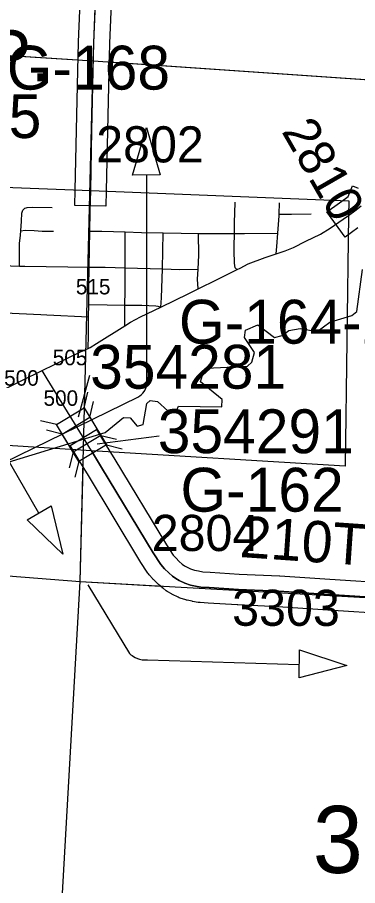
# Model space of a CAD drawing. Extents: x -157.2 to -99.3, y 12.2 to 46.2.
# Drawn here: x -138.863 to -138.204, y 29.328 to 31.01 of the extents above; entities that cross this region are included whole.
import ezdxf

# ---------------------------------------------------------------- set-up
doc = ezdxf.new("R2010")
doc.units = 0
for name, color, linetype in [('tdCoCityStreetMajor', 7, 'Continuous'), ('tdCoCityStreetMinor', 7, 'Continuous'), ('tdCoCorpBndry', 7, 'Continuous'), ('tdCoCorpPopTxt', 7, 'Continuous'), ('tdCoDirctArrow', 7, 'Continuous'), ('tdCoHydroRiver', 7, 'Continuous'), ('tdCoSecRdNmbr', 7, 'Continuous'), ('tdCoSecRdTxt', 7, 'Continuous'), ('tdCoSecRteBand', 7, 'Continuous'), ('tdCoSecRteCL', 7, 'Continuous'), ('tdCoSectLine', 7, 'Continuous'), ('tdCoSectLinePart', 7, 'Continuous'), ('tdCoSectNmbr', 7, 'Continuous'), ('tdCoStrucSec', 7, 'Continuous'), ('tdCoStrucSecCoName', 7, 'Continuous'), ('tdCoStrucSecFHWANum', 7, 'Continuous'), ('tdCoSurfAsphalt', 7, 'Continuous'), ('tdCoSurfAsphaltUnbanded', 7, 'Continuous'), ('tdCoSurfBitum', 7, 'Continuous')]:
    doc.layers.add(name, color=color, linetype=linetype)

msp = doc.modelspace()

# ---------------------------------------------------------------- linework, layer by layer
at = {"layer": 'tdCoCityStreetMajor'}
msp.add_line((-138.8059, 30.4338), (-138.7251, 30.4298), dxfattribs=at)
for points in [[(-138.3565, 30.5538), (-138.3444, 30.5577), (-138.3286, 30.5644), (-138.3047, 30.5765), (-138.2761, 30.5905), (-138.2573, 30.6019), (-138.2322, 30.6191), (-138.2218, 30.6266)], [(-138.6549, 30.4126), (-138.644, 30.4194), (-138.6245, 30.4298), (-138.5853, 30.4488), (-138.5308, 30.4754), (-138.5129, 30.4842), (-138.4761, 30.5025), (-138.4415, 30.5197), (-138.4378, 30.5215), (-138.4319, 30.5244), (-138.4159, 30.5326), (-138.3836, 30.5449), (-138.3618, 30.552), (-138.3565, 30.5538)], [(-138.8871, 30.4375), (-138.8177, 30.4344), (-138.8059, 30.4338)], [(-138.7258, 30.3689), (-138.7219, 30.3708), (-138.7098, 30.3785), (-138.6549, 30.4126)]]:
    msp.add_lwpolyline(points, dxfattribs=at)
at = {"layer": 'tdCoCityStreetMinor'}
for p, q in [((-138.4411, 30.6515), (-138.4411, 30.6524)), ((-138.6545, 30.4842), (-138.6543, 30.5251)), ((-138.4378, 30.5215), (-138.4382, 30.5219)), ((-138.6549, 30.4126), (-138.6547, 30.4529))]:
    msp.add_line(p, q, dxfattribs=at)
for points in [[(-138.4382, 30.5219), (-138.4412, 30.5247), (-138.4426, 30.5339), (-138.443, 30.5582), (-138.443, 30.5663), (-138.4427, 30.5917), (-138.4425, 30.6122), (-138.4411, 30.6515)], [(-138.3618, 30.552), (-138.3608, 30.5661), (-138.3589, 30.5922), (-138.3564, 30.6258), (-138.3563, 30.6292), (-138.3559, 30.651)], [(-138.856, 30.5969), (-138.855, 30.6152), (-138.854, 30.6307), (-138.8521, 30.6367), (-138.8484, 30.6406), (-138.8457, 30.6414)], [(-138.8457, 30.6414), (-138.8437, 30.6421), (-138.8331, 30.6423), (-138.7956, 30.6421)], [(-138.3563, 30.6292), (-138.3322, 30.629), (-138.294, 30.6293)], [(-138.8587, 30.5283), (-138.8587, 30.5718), (-138.8565, 30.5881), (-138.856, 30.5969)], [(-138.856, 30.5969), (-138.8479, 30.5977), (-138.8303, 30.5972), (-138.8146, 30.5962), (-138.7929, 30.5957)], [(-138.7225, 30.596), (-138.6994, 30.5962), (-138.6541, 30.5945), (-138.6225, 30.5933), (-138.5805, 30.5926), (-138.546, 30.592), (-138.5123, 30.5917)], [(-138.6543, 30.5251), (-138.6543, 30.5449), (-138.6541, 30.5945)], [(-138.5853, 30.4488), (-138.5837, 30.4667), (-138.5823, 30.523), (-138.5805, 30.5926)], [(-138.5129, 30.4842), (-138.514, 30.503), (-138.513, 30.5222), (-138.5117, 30.5494), (-138.5123, 30.5917)], [(-138.5123, 30.5917), (-138.4932, 30.5915), (-138.4772, 30.5916), (-138.4427, 30.5917), (-138.44, 30.5917)], [(-138.44, 30.5917), (-138.4232, 30.5918), (-138.3589, 30.5922)], [(-138.9098, 30.5301), (-138.8587, 30.5283), (-138.8486, 30.5279), (-138.7237, 30.5265)], [(-138.7237, 30.5265), (-138.693, 30.5262), (-138.6543, 30.5251)], [(-138.6543, 30.5251), (-138.5823, 30.523), (-138.5482, 30.522), (-138.513, 30.5222)], [(-138.6547, 30.4529), (-138.6545, 30.4803), (-138.6545, 30.4842)], [(-138.7248, 30.4542), (-138.689, 30.4534), (-138.6547, 30.4529)], [(-138.6547, 30.4529), (-138.6547, 30.4529), (-138.6217, 30.4524), (-138.5946, 30.4512), (-138.5909, 30.4507), (-138.5853, 30.4488)]]:
    msp.add_lwpolyline(points, dxfattribs=at)
at = {"layer": 'tdCoCorpBndry'}
msp.add_lwpolyline([(-138.906, 30.6817), (-138.721, 30.675), (-138.2214, 30.6545), (-138.2218, 30.6266), (-138.2286, 30.1406), (-138.7197, 30.1706), (-138.9242, 30.183), (-138.9196, 30.2743), (-138.9137, 30.4386)], close=True, dxfattribs=at)
at = {"layer": 'tdCoDirctArrow'}
for points in [[(-138.6403, 30.7047), (-138.6129, 30.7971), (-138.5864, 30.7051)], [(-138.7974, 30.0638), (-138.7749, 29.9701), (-138.8438, 30.0365)], [(-138.3167, 29.7843), (-138.2251, 29.7542), (-138.3178, 29.7305)]]:
    msp.add_lwpolyline(points, close=True, dxfattribs=at)
for points in [[(-139.1202, 30.0346), (-138.6295, 30.2743), (-138.626, 30.2767), (-138.6228, 30.2794), (-138.62, 30.282), (-138.6178, 30.2852), (-138.6164, 30.2873), (-138.6144, 30.2917), (-138.6132, 30.2952), (-138.6125, 30.3001), (-138.6123, 30.3033), (-138.6122, 30.7045)], [(-139.2669, 30.2507), (-139.0416, 30.366), (-139.0389, 30.3674), (-139.0373, 30.368), (-139.0347, 30.3689), (-139.0315, 30.3697), (-139.0299, 30.37), (-139.0281, 30.3701), (-139.026, 30.3703), (-139.0236, 30.3703), (-139.0214, 30.37), (-139.019, 30.3697), (-139.0155, 30.3688), (-139.0121, 30.3676), (-139.0081, 30.3655), (-139.0049, 30.3633), (-139.0023, 30.361), (-138.9983, 30.3566), (-138.9948, 30.3502), (-138.8218, 30.0499)], [(-138.7265, 29.9106), (-138.6459, 29.7776), (-138.6431, 29.775), (-138.6407, 29.7734), (-138.6381, 29.7715), (-138.6347, 29.7696), (-138.6305, 29.7679), (-138.6267, 29.7664), (-138.6215, 29.7654), (-138.6174, 29.765), (-138.6109, 29.7651), (-138.3176, 29.7562)]]:
    msp.add_lwpolyline(points, dxfattribs=at)
at = {"layer": 'tdCoHydroRiver'}
msp.add_lwpolyline([(-138.8889, 30.1458), (-138.6928, 30.2059), (-138.6572, 30.2348), (-138.6446, 30.2344), (-138.6309, 30.2182), (-138.6197, 30.221), (-138.6122, 30.2618), (-138.6057, 30.2679), (-138.5915, 30.2659), (-138.5716, 30.2479), (-138.5558, 30.2474), (-138.5508, 30.2567), (-138.4671, 30.2556), (-138.4667, 30.2698), (-138.5082, 30.3043), (-138.5029, 30.3231), (-138.4964, 30.3308), (-138.4173, 30.3346), (-138.4092, 30.3423), (-138.4039, 30.361), (-138.4235, 30.3901), (-138.4214, 30.4042), (-138.3974, 30.4145), (-138.3651, 30.3898), (-138.3507, 30.3941), (-138.3378, 30.4032), (-138.3156, 30.4072), (-138.2826, 30.4014), (-138.2584, 30.4196), (-138.2154, 30.4325), (-138.2057, 30.4401), (-138.1952, 30.5219)], dxfattribs=at)
at = {"layer": 'tdCoSecRteBand'}
for points in [[(-138.6788, 31.0982), (-138.6847, 30.9604), (-138.686, 30.9063), (-138.6886, 30.7904), (-138.691, 30.6744), (-138.6916, 30.6444), (-138.7516, 30.6456), (-138.751, 30.6756), (-138.7486, 30.7916), (-138.7486, 30.7917), (-138.7486, 30.7917), (-138.7459, 30.9076), (-138.7447, 30.9621), (-138.7447, 30.9624), (-138.7447, 30.9627), (-138.7387, 31.1007)], [(-138.2043, 30.6022), (-138.2287, 30.5847), (-138.2637, 30.6335), (-138.2393, 30.651), (-138.2276, 30.6593), (-138.2224, 30.6635), (-138.2146, 30.6839), (-138.2032, 30.6796)], [(-138.1412, 29.854), (-138.2618, 29.8616), (-138.2618, 29.8616), (-138.2619, 29.8616), (-138.3587, 29.868), (-138.4365, 29.8715), (-138.4369, 29.8715), (-138.4372, 29.8715), (-138.4939, 29.8752), (-138.5094, 29.8762), (-138.5111, 29.8763), (-138.5128, 29.8766), (-138.5237, 29.8786), (-138.524, 29.8786), (-138.5243, 29.8787), (-138.534, 29.8807), (-138.5355, 29.881), (-138.537, 29.8815), (-138.5479, 29.8849), (-138.5499, 29.8856), (-138.5517, 29.8865), (-138.5626, 29.8916), (-138.5638, 29.8922), (-138.5649, 29.8929), (-138.5716, 29.8968), (-138.5732, 29.8978), (-138.5746, 29.8989), (-138.581, 29.9038), (-138.5817, 29.9043), (-138.5823, 29.9049), (-138.5895, 29.911), (-138.5901, 29.9116), (-138.5908, 29.9122), (-138.5991, 29.9204), (-138.6, 29.9212), (-138.6008, 29.9221), (-138.6077, 29.93), (-138.6091, 29.9316), (-138.6103, 29.9334), (-138.6251, 29.9561), (-138.6254, 29.9565), (-138.6256, 29.9569), (-138.7255, 30.1222), (-138.7454, 30.155), (-138.761, 30.1807), (-138.7097, 30.2118), (-138.6941, 30.1861), (-138.6742, 30.1532), (-138.6742, 30.1532), (-138.6741, 30.1532), (-138.5745, 29.9884), (-138.5612, 29.9679), (-138.5565, 29.9626), (-138.5496, 29.9559), (-138.5438, 29.9509), (-138.5394, 29.9475), (-138.5355, 29.9452), (-138.5277, 29.9415), (-138.5204, 29.9391), (-138.5126, 29.9376), (-138.5038, 29.936), (-138.49, 29.9351), (-138.49, 29.9351), (-138.49, 29.9351), (-138.4336, 29.9314), (-138.3557, 29.928), (-138.3554, 29.9279), (-138.3551, 29.9279), (-138.2579, 29.9215), (-138.1375, 29.9139)]]:
    msp.add_lwpolyline(points, dxfattribs=at)
at = {"layer": 'tdCoSecRteCL'}
for points in [[(-138.8149, 30.3257), (-138.791, 30.3375), (-138.7404, 30.3619), (-138.7258, 30.3689), (-138.7255, 30.3947), (-138.7251, 30.4298), (-138.7248, 30.4542), (-138.7243, 30.4879), (-138.7237, 30.5265), (-138.7225, 30.596), (-138.7218, 30.6342), (-138.721, 30.675), (-138.7186, 30.791), (-138.716, 30.907), (-138.7147, 30.9614), (-138.7088, 31.0995), (-138.7073, 31.141), (-138.7014, 31.2729), (-138.6957, 31.4241), (-138.6937, 31.4601), (-138.689, 31.6122), (-138.6836, 31.7518), (-138.6787, 31.9079), (-138.6776, 31.9304)], [(-138.2218, 30.6266), (-138.2095, 30.6354), (-138.1976, 30.6449), (-138.1973, 30.6452)], [(-139.9017, 29.7238), (-139.8911, 29.7386), (-139.8413, 29.8098), (-139.8297, 29.8229), (-139.8191, 29.8315), (-139.8104, 29.8372), (-139.7952, 29.8455), (-139.7637, 29.8602), (-139.73, 29.8759), (-139.6691, 29.9057), (-139.6292, 29.9256), (-139.5897, 29.9452), (-139.4901, 29.9935), (-139.4388, 30.0189), (-139.3823, 30.0465), (-139.3187, 30.0781), (-139.2033, 30.1351), (-139.1291, 30.1713), (-139.0445, 30.2125), (-138.9557, 30.2566), (-138.9196, 30.2743), (-138.8541, 30.3064), (-138.8149, 30.3257)], [(-137.989, 29.8754), (-138.0256, 29.8775), (-138.1393, 29.8839), (-138.2599, 29.8916), (-138.357, 29.898), (-138.4352, 29.9014), (-138.4919, 29.9051), (-138.5075, 29.9061), (-138.5183, 29.9081), (-138.5279, 29.9101), (-138.5388, 29.9135), (-138.5496, 29.9187), (-138.5563, 29.9227), (-138.5627, 29.9276), (-138.5699, 29.9337), (-138.5782, 29.9419), (-138.5852, 29.9498), (-138.5999, 29.9725), (-138.6998, 30.1377), (-138.7197, 30.1706), (-138.7469, 30.2154), (-138.8049, 30.3098), (-138.8149, 30.3257)]]:
    msp.add_lwpolyline(points, dxfattribs=at)
at = {"layer": 'tdCoSectLine'}
for points in [[(-138.7159, 30.9263), (-138.6779, 31.9304)], [(-139.7253, 30.9904), (-138.7159, 30.9263)], [(-138.7411, 29.9168), (-138.7159, 30.9263)], [(-138.7159, 30.9263), (-137.7219, 30.8578)], [(-139.7503, 29.9964), (-138.7411, 29.9168)], [(-138.7976, 28.9254), (-138.7411, 29.9168)], [(-138.7411, 29.9168), (-137.74, 29.8608)]]:
    msp.add_lwpolyline(points, dxfattribs=at)
at = {"layer": 'tdCoSectLinePart'}
for points in [[(-139.472, 30.9743), (-138.7458, 30.9282)], [(-138.6859, 30.9242), (-138.0673, 30.8816)], [(-138.7411, 29.9168), (-138.7356, 30.1381)], [(-139.4634, 29.9738), (-138.7411, 29.9168)], [(-138.7976, 28.9254), (-138.7411, 29.9168)], [(-138.7411, 29.9168), (-138.5862, 29.9082)]]:
    msp.add_lwpolyline(points, dxfattribs=at)
at = {"layer": 'tdCoStrucSec'}
for p, q in [((-138.7338, 30.2535), (-138.7264, 30.2839)), ((-138.7228, 30.2354), (-138.7154, 30.2658)), ((-138.7874, 30.2211), (-138.8178, 30.2285)), ((-138.7764, 30.2029), (-138.8068, 30.2104)), ((-138.7014, 30.2), (-138.671, 30.1926)), ((-138.6904, 30.1819), (-138.66, 30.1744)), ((-138.7549, 30.1675), (-138.7624, 30.1371)), ((-138.7439, 30.1494), (-138.7514, 30.119))]:
    msp.add_line(p, q, dxfattribs=at)
for points in [[(-138.7549, 30.1675), (-138.7874, 30.2211), (-138.7338, 30.2535), (-138.7014, 30.2)], [(-138.7439, 30.1494), (-138.7764, 30.2029), (-138.7228, 30.2354), (-138.6904, 30.1819)]]:
    msp.add_lwpolyline(points, close=True, dxfattribs=at)
at = {"layer": 'tdCoStrucSecFHWANum'}
for p, q in [((-138.7235, 30.3165), (-138.7453, 30.2358)), ((-138.5884, 30.1987), (-138.7083, 30.1834))]:
    msp.add_line(p, q, dxfattribs=at)
at = {"layer": 'tdCoSurfAsphalt'}
for points in [[(-138.716, 30.907), (-138.7147, 30.9614), (-138.7088, 31.0995), (-138.7073, 31.141), (-138.7014, 31.2729), (-138.6957, 31.4241), (-138.6937, 31.4601), (-138.689, 31.6122), (-138.6836, 31.7518), (-138.6787, 31.9079), (-138.6776, 31.9304)], [(-138.721, 30.675), (-138.7186, 30.791), (-138.716, 30.907)], [(-138.7197, 30.1706), (-138.6998, 30.1377), (-138.5999, 29.9725), (-138.5852, 29.9498), (-138.5782, 29.9419), (-138.5699, 29.9337), (-138.5627, 29.9276), (-138.5563, 29.9227), (-138.5496, 29.9187), (-138.5388, 29.9135), (-138.5279, 29.9101), (-138.5183, 29.9081), (-138.5075, 29.9061), (-138.4919, 29.9051), (-138.4352, 29.9014), (-138.357, 29.898), (-138.2599, 29.8916), (-138.1393, 29.8839)]]:
    msp.add_lwpolyline(points, dxfattribs=at)
at = {"layer": 'tdCoSurfAsphaltUnbanded'}
for points in [[(-138.7258, 30.3689), (-138.7255, 30.3947), (-138.7251, 30.4298), (-138.7248, 30.4542), (-138.7243, 30.4879), (-138.7237, 30.5265), (-138.7225, 30.596), (-138.7218, 30.6342), (-138.721, 30.675)], [(-138.9196, 30.2743), (-138.8541, 30.3064), (-138.8149, 30.3257), (-138.791, 30.3375), (-138.7404, 30.3619), (-138.7258, 30.3689)], [(-138.7197, 30.1706), (-138.7469, 30.2154), (-138.8049, 30.3098), (-138.8149, 30.3257)]]:
    msp.add_lwpolyline(points, dxfattribs=at)
at = {"layer": 'tdCoSurfBitum'}
msp.add_lwpolyline([(-138.2218, 30.6266), (-138.2095, 30.6354), (-138.1976, 30.6449)], dxfattribs=at)

# ---------------------------------------------------------------- texts
at = {"layer": 'tdCoCorpPopTxt'}
msp.add_text('POP.', height=0.1, dxfattribs=at).set_placement((-139.1187, 30.8866))
at = {"layer": 'tdCoSecRdNmbr'}
for s, height, rotation, p in [('2810', 0.07, 299.895, (-138.3526, 30.7895)), ('2802', 0.07, 359.8945, (-138.7104, 30.7295)), ('515', 0.03, 359.8945, (-138.7497, 30.4736)), ('505', 0.03, 359.8945, (-138.7944, 30.3362)), ('500', 0.03, 359.8945, (-138.8885, 30.2966)), ('500', 0.03, 359.8945, (-138.8123, 30.2576)), ('2804', 0.07, 359.8946, (-138.6029, 29.9763)), ('3303', 0.07, 359.8947, (-138.4472, 29.8313))]:
    msp.add_text(s, height=height, rotation=rotation, dxfattribs=at).set_placement(p)
at = {"layer": 'tdCoSecRdTxt'}
msp.add_text('210TH ST', height=0.08, rotation=356.031, dxfattribs=at).set_placement((-138.4337, 29.9646))
at = {"layer": 'tdCoSectNmbr'}
msp.add_text('33', height=0.13, rotation=359.8948, dxfattribs=at).set_placement((-138.2911, 29.3522))
at = {"layer": 'tdCoStrucSecCoName'}
for s, p in [('FLOYD G-168', (-139.2938, 30.8704)), ('G-164-2', (-138.5502, 30.378)), ('G-162', (-138.5472, 30.0524))]:
    msp.add_text(s, height=0.085, dxfattribs=at).set_placement(p)
at = {"layer": 'tdCoStrucSecFHWANum'}
for s, p in [('354225', (-139.1957, 30.7765)), ('354281', (-138.722, 30.2907)), ('354291', (-138.5911, 30.1657))]:
    msp.add_text(s, height=0.085, dxfattribs=at).set_placement(p)

doc.saveas('drawing.dxf')
